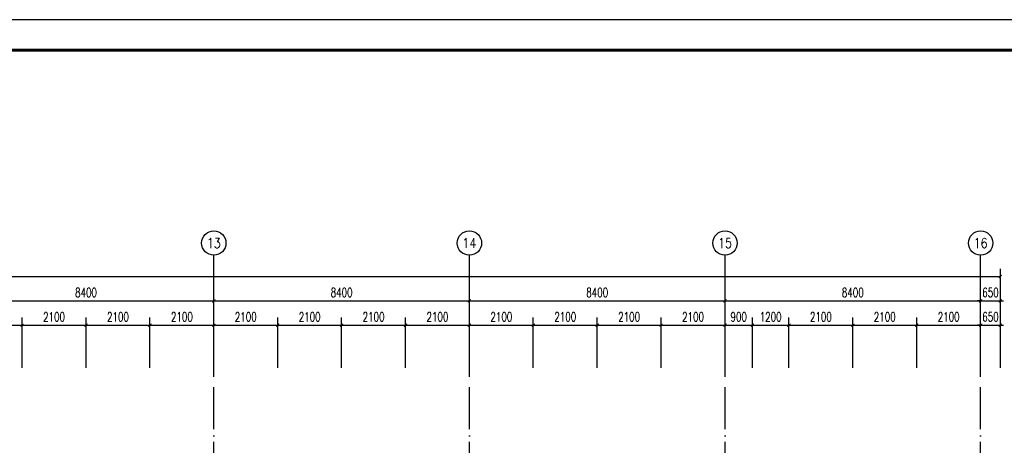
# Model space of a CAD drawing. Extents: x 797781 to 1255204, y 21234 to 1024248.
# Tile 665 of 1056: x 957328 to 989687, y 688568 to 702557. Entities that reach past the tile are written whole.
import ezdxf
from ezdxf.enums import TextEntityAlignment as Align

# ---------------------------------------------------------------- set-up
doc = ezdxf.new("R2010")
doc.units = 0
doc.header["$LTSCALE"] = 1000
doc.header["$MEASUREMENT"] = 0
doc.linetypes.add('230303生产综合楼-平面图_t8$0$DOTE', pattern=[2.42, 2, -0.2, 0.02, -0.2])
for name, color, linetype in [('230303生产综合楼-平面图_t8$0$AXIS', 3, 'Continuous'), ('230303生产综合楼-平面图_t8$0$AXIS_TEXT', 7, 'Continuous'), ('230303生产综合楼-平面图_t8$0$DOTE', 1, '230303生产综合楼-平面图_t8$0$DOTE'), ('230303生产综合楼-平面图_t8$0$PUB_TITLE', 4, 'Continuous'), ('AXIS_TEXT', 7, 'Continuous')]:
    doc.layers.add(name, color=color, linetype=linetype)
doc.styles.add('230303生产综合楼-平面图_t8$0$_TCH_AXIS', font='COMPLEX', dxfattribs={"bigfont": 'GBCBIG'})
doc.styles.add('230303生产综合楼-平面图_T8$0$_TCH_DIM_T3', font='SIMPLEX', dxfattribs={"width": 0.705882, "bigfont": 'GBCBIG'})
doc.styles.add('COMPLEX', font='COMPLEX')
doc.dimstyles.new('230303生产综合楼-平面图_T8$0$_TCH_ARCH&&100', dxfattribs={"dimtxt": 297.5, "dimasz": 100, "dimexe": 250, "dimexo": 300, "dimgap": 126.25, "dimtad": 1, "dimdec": 0, "dimzin": 0, "dimdsep": 46, "dimtxsty": '230303生产综合楼-平面图_T8$0$_TCH_DIM_T3', "dimblk": '230303生产综合楼-平面图_t8$0$_ArchTick', "dimcen": 0.09, "dimclrt": 7, "dimazin": 2, "dimtfac": 1, "dimtdec": 0, "dimtix": 1, "dimtmove": 2, "dimatfit": 3, "dimfxl": 1, "dimtolj": 1, "dimtzin": 0, "dimarcsym": 0})

# ---------------------------------------------------------------- blocks, each defined once
blk = doc.blocks.new('230303生产综合楼-平面图_t8$0$_ArchTick')
at = {"color": 0, "linetype": 'ByBlock', "const_width": 0.3}
blk.add_lwpolyline([(-0.5, -0.5), (0.5, 0.5)], dxfattribs=at)
blk = doc.blocks.new('*D5705')
at = {"layer": '230303生产综合楼-平面图_t8$0$AXIS', "color": 0, "lineweight": -2, "transparency": 16777216}
for p, q in [((955308, 691115), (955308, 692765)), ((955308, 692515), (957408, 692515)), ((957408, 691115), (957408, 692765))]:
    blk.add_line(p, q, dxfattribs=at)
at = {"layer": 'Defpoints', "color": 0, "transparency": 16777216}
for p in [(957408, 692515), (955308, 690815), (957408, 690815)]:
    blk.add_point(p, dxfattribs=at)
at = {"layer": '230303生产综合楼-平面图_t8$0$AXIS', "color": 0, "lineweight": -2, "transparency": 16777216, "xscale": 100, "yscale": 100, "zscale": 100, "rotation": 180}
blk.add_blockref('230303生产综合楼-平面图_t8$0$_ArchTick', (955308, 692515), dxfattribs=at)
at = {"layer": '230303生产综合楼-平面图_t8$0$AXIS', "color": 0, "lineweight": -2, "transparency": 16777216, "xscale": 100, "yscale": 100, "zscale": 100}
blk.add_blockref('230303生产综合楼-平面图_t8$0$_ArchTick', (957408, 692515), dxfattribs=at)
at = {"layer": '230303生产综合楼-平面图_t8$0$AXIS', "color": 7, "transparency": 16777216, "insert": (956358, 692790), "char_height": 297.5, "attachment_point": 5, "style": '230303生产综合楼-平面图_T8$0$_TCH_DIM_T3'}
blk.add_mtext('\\A1;2100', dxfattribs=at)
blk = doc.blocks.new('*D5706')
at = {"layer": '230303生产综合楼-平面图_t8$0$AXIS', "color": 0, "lineweight": -2, "transparency": 16777216}
for p, q in [((957408, 691115), (957408, 692765)), ((957408, 692515), (959508, 692515)), ((959508, 691115), (959508, 692765))]:
    blk.add_line(p, q, dxfattribs=at)
at = {"layer": 'Defpoints', "color": 0, "transparency": 16777216}
for p in [(959508, 692515), (957408, 690815), (959508, 690815)]:
    blk.add_point(p, dxfattribs=at)
at = {"layer": '230303生产综合楼-平面图_t8$0$AXIS', "color": 0, "lineweight": -2, "transparency": 16777216, "xscale": 100, "yscale": 100, "zscale": 100, "rotation": 180}
blk.add_blockref('230303生产综合楼-平面图_t8$0$_ArchTick', (957408, 692515), dxfattribs=at)
at = {"layer": '230303生产综合楼-平面图_t8$0$AXIS', "color": 0, "lineweight": -2, "transparency": 16777216, "xscale": 100, "yscale": 100, "zscale": 100}
blk.add_blockref('230303生产综合楼-平面图_t8$0$_ArchTick', (959508, 692515), dxfattribs=at)
at = {"layer": '230303生产综合楼-平面图_t8$0$AXIS', "color": 7, "transparency": 16777216, "insert": (958458, 692790), "char_height": 297.5, "attachment_point": 5, "style": '230303生产综合楼-平面图_T8$0$_TCH_DIM_T3'}
blk.add_mtext('\\A1;2100', dxfattribs=at)
blk = doc.blocks.new('*D5707')
at = {"layer": '230303生产综合楼-平面图_t8$0$AXIS', "color": 0, "lineweight": -2, "transparency": 16777216}
for p, q in [((959508, 691115), (959508, 692765)), ((959508, 692515), (961608, 692515)), ((961608, 691115), (961608, 692765))]:
    blk.add_line(p, q, dxfattribs=at)
at = {"layer": 'Defpoints', "color": 0, "transparency": 16777216}
for p in [(961608, 692515), (959508, 690815), (961608, 690815)]:
    blk.add_point(p, dxfattribs=at)
at = {"layer": '230303生产综合楼-平面图_t8$0$AXIS', "color": 0, "lineweight": -2, "transparency": 16777216, "xscale": 100, "yscale": 100, "zscale": 100, "rotation": 180}
blk.add_blockref('230303生产综合楼-平面图_t8$0$_ArchTick', (959508, 692515), dxfattribs=at)
at = {"layer": '230303生产综合楼-平面图_t8$0$AXIS', "color": 0, "lineweight": -2, "transparency": 16777216, "xscale": 100, "yscale": 100, "zscale": 100}
blk.add_blockref('230303生产综合楼-平面图_t8$0$_ArchTick', (961608, 692515), dxfattribs=at)
at = {"layer": '230303生产综合楼-平面图_t8$0$AXIS', "color": 7, "transparency": 16777216, "insert": (960558, 692790), "char_height": 297.5, "attachment_point": 5, "style": '230303生产综合楼-平面图_T8$0$_TCH_DIM_T3'}
blk.add_mtext('\\A1;2100', dxfattribs=at)
blk = doc.blocks.new('*D5708')
at = {"layer": '230303生产综合楼-平面图_t8$0$AXIS', "color": 0, "lineweight": -2, "transparency": 16777216}
for p, q in [((961608, 691115), (961608, 692765)), ((961608, 692515), (963708, 692515)), ((963708, 691115), (963708, 692765))]:
    blk.add_line(p, q, dxfattribs=at)
at = {"layer": 'Defpoints', "color": 0, "transparency": 16777216}
for p in [(963708, 692515), (961608, 690815), (963708, 690815)]:
    blk.add_point(p, dxfattribs=at)
at = {"layer": '230303生产综合楼-平面图_t8$0$AXIS', "color": 0, "lineweight": -2, "transparency": 16777216, "xscale": 100, "yscale": 100, "zscale": 100, "rotation": 180}
blk.add_blockref('230303生产综合楼-平面图_t8$0$_ArchTick', (961608, 692515), dxfattribs=at)
at = {"layer": '230303生产综合楼-平面图_t8$0$AXIS', "color": 0, "lineweight": -2, "transparency": 16777216, "xscale": 100, "yscale": 100, "zscale": 100}
blk.add_blockref('230303生产综合楼-平面图_t8$0$_ArchTick', (963708, 692515), dxfattribs=at)
at = {"layer": '230303生产综合楼-平面图_t8$0$AXIS', "color": 7, "transparency": 16777216, "insert": (962658, 692790), "char_height": 297.5, "attachment_point": 5, "style": '230303生产综合楼-平面图_T8$0$_TCH_DIM_T3'}
blk.add_mtext('\\A1;2100', dxfattribs=at)
blk = doc.blocks.new('*D5709')
at = {"layer": '230303生产综合楼-平面图_t8$0$AXIS', "color": 0, "lineweight": -2, "transparency": 16777216}
for p, q in [((963708, 691115), (963708, 692765)), ((963708, 692515), (965808, 692515)), ((965808, 691115), (965808, 692765))]:
    blk.add_line(p, q, dxfattribs=at)
at = {"layer": 'Defpoints', "color": 0, "transparency": 16777216}
for p in [(965808, 692515), (963708, 690815), (965808, 690815)]:
    blk.add_point(p, dxfattribs=at)
at = {"layer": '230303生产综合楼-平面图_t8$0$AXIS', "color": 0, "lineweight": -2, "transparency": 16777216, "xscale": 100, "yscale": 100, "zscale": 100, "rotation": 180}
blk.add_blockref('230303生产综合楼-平面图_t8$0$_ArchTick', (963708, 692515), dxfattribs=at)
at = {"layer": '230303生产综合楼-平面图_t8$0$AXIS', "color": 0, "lineweight": -2, "transparency": 16777216, "xscale": 100, "yscale": 100, "zscale": 100}
blk.add_blockref('230303生产综合楼-平面图_t8$0$_ArchTick', (965808, 692515), dxfattribs=at)
at = {"layer": '230303生产综合楼-平面图_t8$0$AXIS', "color": 7, "transparency": 16777216, "insert": (964758, 692790), "char_height": 297.5, "attachment_point": 5, "style": '230303生产综合楼-平面图_T8$0$_TCH_DIM_T3'}
blk.add_mtext('\\A1;2100', dxfattribs=at)
blk = doc.blocks.new('*D5710')
at = {"layer": '230303生产综合楼-平面图_t8$0$AXIS', "color": 0, "lineweight": -2, "transparency": 16777216}
for p, q in [((965808, 691115), (965808, 692765)), ((965808, 692515), (967908, 692515)), ((967908, 691115), (967908, 692765))]:
    blk.add_line(p, q, dxfattribs=at)
at = {"layer": 'Defpoints', "color": 0, "transparency": 16777216}
for p in [(967908, 692515), (965808, 690815), (967908, 690815)]:
    blk.add_point(p, dxfattribs=at)
at = {"layer": '230303生产综合楼-平面图_t8$0$AXIS', "color": 0, "lineweight": -2, "transparency": 16777216, "xscale": 100, "yscale": 100, "zscale": 100, "rotation": 180}
blk.add_blockref('230303生产综合楼-平面图_t8$0$_ArchTick', (965808, 692515), dxfattribs=at)
at = {"layer": '230303生产综合楼-平面图_t8$0$AXIS', "color": 0, "lineweight": -2, "transparency": 16777216, "xscale": 100, "yscale": 100, "zscale": 100}
blk.add_blockref('230303生产综合楼-平面图_t8$0$_ArchTick', (967908, 692515), dxfattribs=at)
at = {"layer": '230303生产综合楼-平面图_t8$0$AXIS', "color": 7, "transparency": 16777216, "insert": (966858, 692790), "char_height": 297.5, "attachment_point": 5, "style": '230303生产综合楼-平面图_T8$0$_TCH_DIM_T3'}
blk.add_mtext('\\A1;2100', dxfattribs=at)
blk = doc.blocks.new('*D5711')
at = {"layer": '230303生产综合楼-平面图_t8$0$AXIS', "color": 0, "lineweight": -2, "transparency": 16777216}
for p, q in [((967908, 691115), (967908, 692765)), ((967908, 692515), (970008, 692515)), ((970008, 691115), (970008, 692765))]:
    blk.add_line(p, q, dxfattribs=at)
at = {"layer": 'Defpoints', "color": 0, "transparency": 16777216}
for p in [(970008, 692515), (967908, 690815), (970008, 690815)]:
    blk.add_point(p, dxfattribs=at)
at = {"layer": '230303生产综合楼-平面图_t8$0$AXIS', "color": 0, "lineweight": -2, "transparency": 16777216, "xscale": 100, "yscale": 100, "zscale": 100, "rotation": 180}
blk.add_blockref('230303生产综合楼-平面图_t8$0$_ArchTick', (967908, 692515), dxfattribs=at)
at = {"layer": '230303生产综合楼-平面图_t8$0$AXIS', "color": 0, "lineweight": -2, "transparency": 16777216, "xscale": 100, "yscale": 100, "zscale": 100}
blk.add_blockref('230303生产综合楼-平面图_t8$0$_ArchTick', (970008, 692515), dxfattribs=at)
at = {"layer": '230303生产综合楼-平面图_t8$0$AXIS', "color": 7, "transparency": 16777216, "insert": (968958, 692790), "char_height": 297.5, "attachment_point": 5, "style": '230303生产综合楼-平面图_T8$0$_TCH_DIM_T3'}
blk.add_mtext('\\A1;2100', dxfattribs=at)
blk = doc.blocks.new('*D5712')
at = {"layer": '230303生产综合楼-平面图_t8$0$AXIS', "color": 0, "lineweight": -2, "transparency": 16777216}
for p, q in [((970008, 691115), (970008, 692765)), ((970008, 692515), (972108, 692515)), ((972108, 691115), (972108, 692765))]:
    blk.add_line(p, q, dxfattribs=at)
at = {"layer": 'Defpoints', "color": 0, "transparency": 16777216}
for p in [(972108, 692515), (970008, 690815), (972108, 690815)]:
    blk.add_point(p, dxfattribs=at)
at = {"layer": '230303生产综合楼-平面图_t8$0$AXIS', "color": 0, "lineweight": -2, "transparency": 16777216, "xscale": 100, "yscale": 100, "zscale": 100, "rotation": 180}
blk.add_blockref('230303生产综合楼-平面图_t8$0$_ArchTick', (970008, 692515), dxfattribs=at)
at = {"layer": '230303生产综合楼-平面图_t8$0$AXIS', "color": 0, "lineweight": -2, "transparency": 16777216, "xscale": 100, "yscale": 100, "zscale": 100}
blk.add_blockref('230303生产综合楼-平面图_t8$0$_ArchTick', (972108, 692515), dxfattribs=at)
at = {"layer": '230303生产综合楼-平面图_t8$0$AXIS', "color": 7, "transparency": 16777216, "insert": (971058, 692790), "char_height": 297.5, "attachment_point": 5, "style": '230303生产综合楼-平面图_T8$0$_TCH_DIM_T3'}
blk.add_mtext('\\A1;2100', dxfattribs=at)
blk = doc.blocks.new('*D5713')
at = {"layer": '230303生产综合楼-平面图_t8$0$AXIS', "color": 0, "lineweight": -2, "transparency": 16777216}
for p, q in [((972108, 691115), (972108, 692765)), ((972108, 692515), (974208, 692515)), ((974208, 691115), (974208, 692765))]:
    blk.add_line(p, q, dxfattribs=at)
at = {"layer": 'Defpoints', "color": 0, "transparency": 16777216}
for p in [(974208, 692515), (972108, 690815), (974208, 690815)]:
    blk.add_point(p, dxfattribs=at)
at = {"layer": '230303生产综合楼-平面图_t8$0$AXIS', "color": 0, "lineweight": -2, "transparency": 16777216, "xscale": 100, "yscale": 100, "zscale": 100, "rotation": 180}
blk.add_blockref('230303生产综合楼-平面图_t8$0$_ArchTick', (972108, 692515), dxfattribs=at)
at = {"layer": '230303生产综合楼-平面图_t8$0$AXIS', "color": 0, "lineweight": -2, "transparency": 16777216, "xscale": 100, "yscale": 100, "zscale": 100}
blk.add_blockref('230303生产综合楼-平面图_t8$0$_ArchTick', (974208, 692515), dxfattribs=at)
at = {"layer": '230303生产综合楼-平面图_t8$0$AXIS', "color": 7, "transparency": 16777216, "insert": (973158, 692790), "char_height": 297.5, "attachment_point": 5, "style": '230303生产综合楼-平面图_T8$0$_TCH_DIM_T3'}
blk.add_mtext('\\A1;2100', dxfattribs=at)
blk = doc.blocks.new('*D5714')
at = {"layer": '230303生产综合楼-平面图_t8$0$AXIS', "color": 0, "lineweight": -2, "transparency": 16777216}
for p, q in [((974208, 691115), (974208, 692765)), ((974208, 692515), (976308, 692515)), ((976308, 691115), (976308, 692765))]:
    blk.add_line(p, q, dxfattribs=at)
at = {"layer": 'Defpoints', "color": 0, "transparency": 16777216}
for p in [(976308, 692515), (974208, 690815), (976308, 690815)]:
    blk.add_point(p, dxfattribs=at)
at = {"layer": '230303生产综合楼-平面图_t8$0$AXIS', "color": 0, "lineweight": -2, "transparency": 16777216, "xscale": 100, "yscale": 100, "zscale": 100, "rotation": 180}
blk.add_blockref('230303生产综合楼-平面图_t8$0$_ArchTick', (974208, 692515), dxfattribs=at)
at = {"layer": '230303生产综合楼-平面图_t8$0$AXIS', "color": 0, "lineweight": -2, "transparency": 16777216, "xscale": 100, "yscale": 100, "zscale": 100}
blk.add_blockref('230303生产综合楼-平面图_t8$0$_ArchTick', (976308, 692515), dxfattribs=at)
at = {"layer": '230303生产综合楼-平面图_t8$0$AXIS', "color": 7, "transparency": 16777216, "insert": (975258, 692790), "char_height": 297.5, "attachment_point": 5, "style": '230303生产综合楼-平面图_T8$0$_TCH_DIM_T3'}
blk.add_mtext('\\A1;2100', dxfattribs=at)
blk = doc.blocks.new('*D5715')
at = {"layer": '230303生产综合楼-平面图_t8$0$AXIS', "color": 0, "lineweight": -2, "transparency": 16777216}
for p, q in [((976308, 691115), (976308, 692765)), ((976308, 692515), (978408, 692515)), ((978408, 691115), (978408, 692765))]:
    blk.add_line(p, q, dxfattribs=at)
at = {"layer": 'Defpoints', "color": 0, "transparency": 16777216}
for p in [(978408, 692515), (976308, 690815), (978408, 690815)]:
    blk.add_point(p, dxfattribs=at)
at = {"layer": '230303生产综合楼-平面图_t8$0$AXIS', "color": 0, "lineweight": -2, "transparency": 16777216, "xscale": 100, "yscale": 100, "zscale": 100, "rotation": 180}
blk.add_blockref('230303生产综合楼-平面图_t8$0$_ArchTick', (976308, 692515), dxfattribs=at)
at = {"layer": '230303生产综合楼-平面图_t8$0$AXIS', "color": 0, "lineweight": -2, "transparency": 16777216, "xscale": 100, "yscale": 100, "zscale": 100}
blk.add_blockref('230303生产综合楼-平面图_t8$0$_ArchTick', (978408, 692515), dxfattribs=at)
at = {"layer": '230303生产综合楼-平面图_t8$0$AXIS', "color": 7, "transparency": 16777216, "insert": (977358, 692790), "char_height": 297.5, "attachment_point": 5, "style": '230303生产综合楼-平面图_T8$0$_TCH_DIM_T3'}
blk.add_mtext('\\A1;2100', dxfattribs=at)
blk = doc.blocks.new('*D5716')
at = {"layer": '230303生产综合楼-平面图_t8$0$AXIS', "color": 0, "lineweight": -2, "transparency": 16777216}
for p, q in [((978408, 691115), (978408, 692765)), ((978408, 692515), (980508, 692515)), ((980508, 691115), (980508, 692765))]:
    blk.add_line(p, q, dxfattribs=at)
at = {"layer": 'Defpoints', "color": 0, "transparency": 16777216}
for p in [(980508, 692515), (978408, 690815), (980508, 690815)]:
    blk.add_point(p, dxfattribs=at)
at = {"layer": '230303生产综合楼-平面图_t8$0$AXIS', "color": 0, "lineweight": -2, "transparency": 16777216, "xscale": 100, "yscale": 100, "zscale": 100, "rotation": 180}
blk.add_blockref('230303生产综合楼-平面图_t8$0$_ArchTick', (978408, 692515), dxfattribs=at)
at = {"layer": '230303生产综合楼-平面图_t8$0$AXIS', "color": 0, "lineweight": -2, "transparency": 16777216, "xscale": 100, "yscale": 100, "zscale": 100}
blk.add_blockref('230303生产综合楼-平面图_t8$0$_ArchTick', (980508, 692515), dxfattribs=at)
at = {"layer": '230303生产综合楼-平面图_t8$0$AXIS', "color": 7, "transparency": 16777216, "insert": (979458, 692790), "char_height": 297.5, "attachment_point": 5, "style": '230303生产综合楼-平面图_T8$0$_TCH_DIM_T3'}
blk.add_mtext('\\A1;2100', dxfattribs=at)
blk = doc.blocks.new('*D5717')
at = {"layer": '230303生产综合楼-平面图_t8$0$AXIS', "color": 0, "lineweight": -2, "transparency": 16777216}
for p, q in [((980508, 691115), (980508, 692765)), ((980508, 692515), (981408, 692515)), ((981408, 691115), (981408, 692765))]:
    blk.add_line(p, q, dxfattribs=at)
at = {"layer": 'Defpoints', "color": 0, "transparency": 16777216}
for p in [(981408, 692515), (980508, 690815), (981408, 690815)]:
    blk.add_point(p, dxfattribs=at)
at = {"layer": '230303生产综合楼-平面图_t8$0$AXIS', "color": 0, "lineweight": -2, "transparency": 16777216, "xscale": 100, "yscale": 100, "zscale": 100, "rotation": 180}
blk.add_blockref('230303生产综合楼-平面图_t8$0$_ArchTick', (980508, 692515), dxfattribs=at)
at = {"layer": '230303生产综合楼-平面图_t8$0$AXIS', "color": 0, "lineweight": -2, "transparency": 16777216, "xscale": 100, "yscale": 100, "zscale": 100}
blk.add_blockref('230303生产综合楼-平面图_t8$0$_ArchTick', (981408, 692515), dxfattribs=at)
at = {"layer": '230303生产综合楼-平面图_t8$0$AXIS', "color": 7, "transparency": 16777216, "insert": (980958, 692790), "char_height": 297.5, "attachment_point": 5, "style": '230303生产综合楼-平面图_T8$0$_TCH_DIM_T3'}
blk.add_mtext('\\A1;900', dxfattribs=at)
blk = doc.blocks.new('*D5718')
at = {"layer": '230303生产综合楼-平面图_t8$0$AXIS', "color": 0, "lineweight": -2, "transparency": 16777216}
for p, q in [((981408, 691115), (981408, 692765)), ((981408, 692515), (982608, 692515)), ((982608, 691115), (982608, 692765))]:
    blk.add_line(p, q, dxfattribs=at)
at = {"layer": 'Defpoints', "color": 0, "transparency": 16777216}
for p in [(982608, 692515), (981408, 690815), (982608, 690815)]:
    blk.add_point(p, dxfattribs=at)
at = {"layer": '230303生产综合楼-平面图_t8$0$AXIS', "color": 0, "lineweight": -2, "transparency": 16777216, "xscale": 100, "yscale": 100, "zscale": 100, "rotation": 180}
blk.add_blockref('230303生产综合楼-平面图_t8$0$_ArchTick', (981408, 692515), dxfattribs=at)
at = {"layer": '230303生产综合楼-平面图_t8$0$AXIS', "color": 0, "lineweight": -2, "transparency": 16777216, "xscale": 100, "yscale": 100, "zscale": 100}
blk.add_blockref('230303生产综合楼-平面图_t8$0$_ArchTick', (982608, 692515), dxfattribs=at)
at = {"layer": '230303生产综合楼-平面图_t8$0$AXIS', "color": 7, "transparency": 16777216, "insert": (982008, 692790), "char_height": 297.5, "attachment_point": 5, "style": '230303生产综合楼-平面图_T8$0$_TCH_DIM_T3'}
blk.add_mtext('\\A1;1200', dxfattribs=at)
blk = doc.blocks.new('*D5719')
at = {"layer": '230303生产综合楼-平面图_t8$0$AXIS', "color": 0, "lineweight": -2, "transparency": 16777216}
for p, q in [((982608, 691115), (982608, 692765)), ((982608, 692515), (984708, 692515)), ((984708, 691115), (984708, 692765))]:
    blk.add_line(p, q, dxfattribs=at)
at = {"layer": 'Defpoints', "color": 0, "transparency": 16777216}
for p in [(984708, 692515), (982608, 690815), (984708, 690815)]:
    blk.add_point(p, dxfattribs=at)
at = {"layer": '230303生产综合楼-平面图_t8$0$AXIS', "color": 0, "lineweight": -2, "transparency": 16777216, "xscale": 100, "yscale": 100, "zscale": 100, "rotation": 180}
blk.add_blockref('230303生产综合楼-平面图_t8$0$_ArchTick', (982608, 692515), dxfattribs=at)
at = {"layer": '230303生产综合楼-平面图_t8$0$AXIS', "color": 0, "lineweight": -2, "transparency": 16777216, "xscale": 100, "yscale": 100, "zscale": 100}
blk.add_blockref('230303生产综合楼-平面图_t8$0$_ArchTick', (984708, 692515), dxfattribs=at)
at = {"layer": '230303生产综合楼-平面图_t8$0$AXIS', "color": 7, "transparency": 16777216, "insert": (983658, 692790), "char_height": 297.5, "attachment_point": 5, "style": '230303生产综合楼-平面图_T8$0$_TCH_DIM_T3'}
blk.add_mtext('\\A1;2100', dxfattribs=at)
blk = doc.blocks.new('*D5720')
at = {"layer": '230303生产综合楼-平面图_t8$0$AXIS', "color": 0, "lineweight": -2, "transparency": 16777216}
for p, q in [((984708, 691115), (984708, 692765)), ((984708, 692515), (986808, 692515)), ((986808, 691115), (986808, 692765))]:
    blk.add_line(p, q, dxfattribs=at)
at = {"layer": 'Defpoints', "color": 0, "transparency": 16777216}
for p in [(986808, 692515), (984708, 690815), (986808, 690815)]:
    blk.add_point(p, dxfattribs=at)
at = {"layer": '230303生产综合楼-平面图_t8$0$AXIS', "color": 0, "lineweight": -2, "transparency": 16777216, "xscale": 100, "yscale": 100, "zscale": 100, "rotation": 180}
blk.add_blockref('230303生产综合楼-平面图_t8$0$_ArchTick', (984708, 692515), dxfattribs=at)
at = {"layer": '230303生产综合楼-平面图_t8$0$AXIS', "color": 0, "lineweight": -2, "transparency": 16777216, "xscale": 100, "yscale": 100, "zscale": 100}
blk.add_blockref('230303生产综合楼-平面图_t8$0$_ArchTick', (986808, 692515), dxfattribs=at)
at = {"layer": '230303生产综合楼-平面图_t8$0$AXIS', "color": 7, "transparency": 16777216, "insert": (985758, 692790), "char_height": 297.5, "attachment_point": 5, "style": '230303生产综合楼-平面图_T8$0$_TCH_DIM_T3'}
blk.add_mtext('\\A1;2100', dxfattribs=at)
blk = doc.blocks.new('*D5721')
at = {"layer": '230303生产综合楼-平面图_t8$0$AXIS', "color": 0, "lineweight": -2, "transparency": 16777216}
for p, q in [((986808, 691115), (986808, 692765)), ((986808, 692515), (988908, 692515)), ((988908, 691115), (988908, 692765))]:
    blk.add_line(p, q, dxfattribs=at)
at = {"layer": 'Defpoints', "color": 0, "transparency": 16777216}
for p in [(988908, 692515), (986808, 690815), (988908, 690815)]:
    blk.add_point(p, dxfattribs=at)
at = {"layer": '230303生产综合楼-平面图_t8$0$AXIS', "color": 0, "lineweight": -2, "transparency": 16777216, "xscale": 100, "yscale": 100, "zscale": 100, "rotation": 180}
blk.add_blockref('230303生产综合楼-平面图_t8$0$_ArchTick', (986808, 692515), dxfattribs=at)
at = {"layer": '230303生产综合楼-平面图_t8$0$AXIS', "color": 0, "lineweight": -2, "transparency": 16777216, "xscale": 100, "yscale": 100, "zscale": 100}
blk.add_blockref('230303生产综合楼-平面图_t8$0$_ArchTick', (988908, 692515), dxfattribs=at)
at = {"layer": '230303生产综合楼-平面图_t8$0$AXIS', "color": 7, "transparency": 16777216, "insert": (987858, 692790), "char_height": 297.5, "attachment_point": 5, "style": '230303生产综合楼-平面图_T8$0$_TCH_DIM_T3'}
blk.add_mtext('\\A1;2100', dxfattribs=at)
blk = doc.blocks.new('*D5722')
at = {"layer": '230303生产综合楼-平面图_t8$0$AXIS', "color": 0, "lineweight": -2, "transparency": 16777216}
for p, q in [((988908, 692515), (988808, 692515)), ((988908, 691115), (988908, 692765)), ((988908, 692515), (989558, 692515)), ((989558, 691115), (989558, 692765)), ((989558, 692515), (989658, 692515))]:
    blk.add_line(p, q, dxfattribs=at)
at = {"layer": 'Defpoints', "color": 0, "transparency": 16777216}
for p in [(989558, 692515), (988908, 690815), (989558, 690815)]:
    blk.add_point(p, dxfattribs=at)
at = {"layer": '230303生产综合楼-平面图_t8$0$AXIS', "color": 0, "lineweight": -2, "transparency": 16777216, "xscale": 100, "yscale": 100, "zscale": 100}
blk.add_blockref('230303生产综合楼-平面图_t8$0$_ArchTick', (988908, 692515), dxfattribs=at)
at = {"layer": '230303生产综合楼-平面图_t8$0$AXIS', "color": 0, "lineweight": -2, "transparency": 16777216, "xscale": 100, "yscale": 100, "zscale": 100, "rotation": 180}
blk.add_blockref('230303生产综合楼-平面图_t8$0$_ArchTick', (989558, 692515), dxfattribs=at)
at = {"layer": '230303生产综合楼-平面图_t8$0$AXIS', "color": 7, "transparency": 16777216, "insert": (989233, 692790), "char_height": 297.5, "attachment_point": 5, "style": '230303生产综合楼-平面图_T8$0$_TCH_DIM_T3'}
blk.add_mtext('\\A1;650', dxfattribs=at)
blk = doc.blocks.new('*D6094')
at = {"layer": '230303生产综合楼-平面图_t8$0$AXIS', "color": 0, "lineweight": -2, "transparency": 16777216}
for p, q in [((955308, 691115), (955308, 693565)), ((963708, 691115), (963708, 693565)), ((955308, 693315), (963708, 693315))]:
    blk.add_line(p, q, dxfattribs=at)
at = {"layer": 'Defpoints', "color": 0, "transparency": 16777216}
for p in [(963708, 693315), (955308, 690815), (963708, 690815)]:
    blk.add_point(p, dxfattribs=at)
at = {"layer": '230303生产综合楼-平面图_t8$0$AXIS', "color": 0, "lineweight": -2, "transparency": 16777216, "xscale": 100, "yscale": 100, "zscale": 100, "rotation": 180}
blk.add_blockref('230303生产综合楼-平面图_t8$0$_ArchTick', (955308, 693315), dxfattribs=at)
at = {"layer": '230303生产综合楼-平面图_t8$0$AXIS', "color": 0, "lineweight": -2, "transparency": 16777216, "xscale": 100, "yscale": 100, "zscale": 100}
blk.add_blockref('230303生产综合楼-平面图_t8$0$_ArchTick', (963708, 693315), dxfattribs=at)
at = {"layer": '230303生产综合楼-平面图_t8$0$AXIS', "color": 7, "transparency": 16777216, "insert": (959508, 693590), "char_height": 297.5, "attachment_point": 5, "style": '230303生产综合楼-平面图_T8$0$_TCH_DIM_T3'}
blk.add_mtext('\\A1;8400', dxfattribs=at)
blk = doc.blocks.new('*D6095')
at = {"layer": '230303生产综合楼-平面图_t8$0$AXIS', "color": 0, "lineweight": -2, "transparency": 16777216}
for p, q in [((963708, 691115), (963708, 693565)), ((972108, 691115), (972108, 693565)), ((963708, 693315), (972108, 693315))]:
    blk.add_line(p, q, dxfattribs=at)
at = {"layer": 'Defpoints', "color": 0, "transparency": 16777216}
for p in [(972108, 693315), (963708, 690815), (972108, 690815)]:
    blk.add_point(p, dxfattribs=at)
at = {"layer": '230303生产综合楼-平面图_t8$0$AXIS', "color": 0, "lineweight": -2, "transparency": 16777216, "xscale": 100, "yscale": 100, "zscale": 100, "rotation": 180}
blk.add_blockref('230303生产综合楼-平面图_t8$0$_ArchTick', (963708, 693315), dxfattribs=at)
at = {"layer": '230303生产综合楼-平面图_t8$0$AXIS', "color": 0, "lineweight": -2, "transparency": 16777216, "xscale": 100, "yscale": 100, "zscale": 100}
blk.add_blockref('230303生产综合楼-平面图_t8$0$_ArchTick', (972108, 693315), dxfattribs=at)
at = {"layer": '230303生产综合楼-平面图_t8$0$AXIS', "color": 7, "transparency": 16777216, "insert": (967908, 693590), "char_height": 297.5, "attachment_point": 5, "style": '230303生产综合楼-平面图_T8$0$_TCH_DIM_T3'}
blk.add_mtext('\\A1;8400', dxfattribs=at)
blk = doc.blocks.new('*D6096')
at = {"layer": '230303生产综合楼-平面图_t8$0$AXIS', "color": 0, "lineweight": -2, "transparency": 16777216}
for p, q in [((972108, 691115), (972108, 693565)), ((980508, 691115), (980508, 693565)), ((972108, 693315), (980508, 693315))]:
    blk.add_line(p, q, dxfattribs=at)
at = {"layer": 'Defpoints', "color": 0, "transparency": 16777216}
for p in [(980508, 693315), (972108, 690815), (980508, 690815)]:
    blk.add_point(p, dxfattribs=at)
at = {"layer": '230303生产综合楼-平面图_t8$0$AXIS', "color": 0, "lineweight": -2, "transparency": 16777216, "xscale": 100, "yscale": 100, "zscale": 100, "rotation": 180}
blk.add_blockref('230303生产综合楼-平面图_t8$0$_ArchTick', (972108, 693315), dxfattribs=at)
at = {"layer": '230303生产综合楼-平面图_t8$0$AXIS', "color": 0, "lineweight": -2, "transparency": 16777216, "xscale": 100, "yscale": 100, "zscale": 100}
blk.add_blockref('230303生产综合楼-平面图_t8$0$_ArchTick', (980508, 693315), dxfattribs=at)
at = {"layer": '230303生产综合楼-平面图_t8$0$AXIS', "color": 7, "transparency": 16777216, "insert": (976308, 693590), "char_height": 297.5, "attachment_point": 5, "style": '230303生产综合楼-平面图_T8$0$_TCH_DIM_T3'}
blk.add_mtext('\\A1;8400', dxfattribs=at)
blk = doc.blocks.new('*D6097')
at = {"layer": '230303生产综合楼-平面图_t8$0$AXIS', "color": 0, "lineweight": -2, "transparency": 16777216}
for p, q in [((980508, 691115), (980508, 693565)), ((988908, 691115), (988908, 693565)), ((980508, 693315), (988908, 693315))]:
    blk.add_line(p, q, dxfattribs=at)
at = {"layer": 'Defpoints', "color": 0, "transparency": 16777216}
for p in [(988908, 693315), (980508, 690815), (988908, 690815)]:
    blk.add_point(p, dxfattribs=at)
at = {"layer": '230303生产综合楼-平面图_t8$0$AXIS', "color": 0, "lineweight": -2, "transparency": 16777216, "xscale": 100, "yscale": 100, "zscale": 100, "rotation": 180}
blk.add_blockref('230303生产综合楼-平面图_t8$0$_ArchTick', (980508, 693315), dxfattribs=at)
at = {"layer": '230303生产综合楼-平面图_t8$0$AXIS', "color": 0, "lineweight": -2, "transparency": 16777216, "xscale": 100, "yscale": 100, "zscale": 100}
blk.add_blockref('230303生产综合楼-平面图_t8$0$_ArchTick', (988908, 693315), dxfattribs=at)
at = {"layer": '230303生产综合楼-平面图_t8$0$AXIS', "color": 7, "transparency": 16777216, "insert": (984708, 693590), "char_height": 297.5, "attachment_point": 5, "style": '230303生产综合楼-平面图_T8$0$_TCH_DIM_T3'}
blk.add_mtext('\\A1;8400', dxfattribs=at)
blk = doc.blocks.new('*D6098')
at = {"layer": '230303生产综合楼-平面图_t8$0$AXIS', "color": 0, "lineweight": -2, "transparency": 16777216}
for p, q in [((988908, 691115), (988908, 693565)), ((989558, 691115), (989558, 693565)), ((988908, 693315), (988808, 693315)), ((988908, 693315), (989558, 693315)), ((989558, 693315), (989658, 693315))]:
    blk.add_line(p, q, dxfattribs=at)
at = {"layer": 'Defpoints', "color": 0, "transparency": 16777216}
for p in [(989558, 693315), (988908, 690815), (989558, 690815)]:
    blk.add_point(p, dxfattribs=at)
at = {"layer": '230303生产综合楼-平面图_t8$0$AXIS', "color": 0, "lineweight": -2, "transparency": 16777216, "xscale": 100, "yscale": 100, "zscale": 100}
blk.add_blockref('230303生产综合楼-平面图_t8$0$_ArchTick', (988908, 693315), dxfattribs=at)
at = {"layer": '230303生产综合楼-平面图_t8$0$AXIS', "color": 0, "lineweight": -2, "transparency": 16777216, "xscale": 100, "yscale": 100, "zscale": 100, "rotation": 180}
blk.add_blockref('230303生产综合楼-平面图_t8$0$_ArchTick', (989558, 693315), dxfattribs=at)
at = {"layer": '230303生产综合楼-平面图_t8$0$AXIS', "color": 7, "transparency": 16777216, "insert": (989233, 693590), "char_height": 297.5, "attachment_point": 5, "style": '230303生产综合楼-平面图_T8$0$_TCH_DIM_T3'}
blk.add_mtext('\\A1;650', dxfattribs=at)
blk = doc.blocks.new('*D6099')
at = {"layer": '230303生产综合楼-平面图_t8$0$AXIS', "color": 0, "lineweight": -2, "transparency": 16777216}
for p, q in [((895858, 691415), (895858, 694365)), ((895858, 694115), (989558, 694115)), ((989558, 691415), (989558, 694365))]:
    blk.add_line(p, q, dxfattribs=at)
at = {"layer": 'Defpoints', "color": 0, "transparency": 16777216}
for p in [(989558, 694115), (895858, 691115), (989558, 691115)]:
    blk.add_point(p, dxfattribs=at)
at = {"layer": '230303生产综合楼-平面图_t8$0$AXIS', "color": 0, "lineweight": -2, "transparency": 16777216, "xscale": 100, "yscale": 100, "zscale": 100, "rotation": 180}
blk.add_blockref('230303生产综合楼-平面图_t8$0$_ArchTick', (895858, 694115), dxfattribs=at)
at = {"layer": '230303生产综合楼-平面图_t8$0$AXIS', "color": 0, "lineweight": -2, "transparency": 16777216, "xscale": 100, "yscale": 100, "zscale": 100}
blk.add_blockref('230303生产综合楼-平面图_t8$0$_ArchTick', (989558, 694115), dxfattribs=at)
at = {"layer": '230303生产综合楼-平面图_t8$0$AXIS', "color": 7, "transparency": 16777216, "insert": (942708, 694390), "char_height": 297.5, "attachment_point": 5, "style": '230303生产综合楼-平面图_T8$0$_TCH_DIM_T3'}
blk.add_mtext('\\A1;93700', dxfattribs=at)
blk = doc.blocks.new('_AXISO')
blk.add_circle((0, 0), 0.5)
at = {"layer": 'AXIS_TEXT', "style": 'COMPLEX', "width": 1.041667}
blk.add_attdef('A', text='', height=0.56, dxfattribs=at).set_placement((-0.25, -0.28), (0.25, -0.28), align=Align.FIT)

msp = doc.modelspace()

# ---------------------------------------------------------------- linework, layer by layer
at = {"layer": '230303生产综合楼-平面图_t8$0$AXIS'}
for p, q in [((963708, 690814.8), (963708, 694814.7)), ((972108, 690814.8), (972108, 694814.7)), ((980508, 690814.8), (980508, 694814.7)), ((988908, 690814.8), (988908, 694814.7))]:
    msp.add_line(p, q, dxfattribs=at)
at = {"layer": '230303生产综合楼-平面图_t8$0$DOTE'}
for p, q in [((963708, 662481.1), (963708, 690481.1)), ((972108, 662481.1), (972108, 690481.1)), ((980508, 662481.1), (980508, 690481.1)), ((988908, 662481.1), (988908, 690481.1))]:
    msp.add_line(p, q, dxfattribs=at)
at = {"layer": '230303生产综合楼-平面图_t8$0$PUB_TITLE'}
msp.add_lwpolyline([(881593.5, 643157.1), (1007693.5, 643157.1), (1007693.5, 702557.1), (881593.5, 702557.1)], close=True, dxfattribs=at)
at = {"layer": '230303生产综合楼-平面图_t8$0$PUB_TITLE', "const_width": 100}
msp.add_lwpolyline([(884093.5, 644157.1), (1006693.5, 644157.1), (1006693.5, 701557.1), (884093.5, 701557.1)], close=True, dxfattribs=at)

# ---------------------------------------------------------------- block references
at = {"layer": '230303生产综合楼-平面图_t8$0$AXIS'}
ref = msp.add_blockref('_AXISO', (963708, 695214.7), dxfattribs=dict(at, xscale=800, yscale=800, zscale=800))
ref.add_attrib('A', '13', dxfattribs={"layer": '230303生产综合楼-平面图_t8$0$AXIS_TEXT', "ltscale": 2, "height": 328.45, "style": '230303生产综合楼-平面图_t8$0$_TCH_AXIS'}).set_placement((963481.2, 695050.5), (963934.8, 695050.5), align=Align.FIT)
ref = msp.add_blockref('_AXISO', (972108, 695214.7), dxfattribs=dict(at, xscale=800, yscale=800, zscale=800))
ref.add_attrib('A', '14', dxfattribs={"layer": '230303生产综合楼-平面图_t8$0$AXIS_TEXT', "ltscale": 2, "height": 314.07, "style": '230303生产综合楼-平面图_t8$0$_TCH_AXIS'}).set_placement((971876.2, 695057.7), (972339.8, 695057.7), align=Align.FIT)
ref = msp.add_blockref('_AXISO', (980508, 695214.7), dxfattribs=dict(at, xscale=800, yscale=800, zscale=800))
ref.add_attrib('A', '15', dxfattribs={"layer": '230303生产综合楼-平面图_t8$0$AXIS_TEXT', "ltscale": 2, "height": 328.45, "style": '230303生产综合楼-平面图_t8$0$_TCH_AXIS'}).set_placement((980281.2, 695050.5), (980734.8, 695050.5), align=Align.FIT)
ref = msp.add_blockref('_AXISO', (988908, 695214.7), dxfattribs=dict(at, xscale=800, yscale=800, zscale=800))
ref.add_attrib('A', '16', dxfattribs={"layer": '230303生产综合楼-平面图_t8$0$AXIS_TEXT', "ltscale": 2, "height": 328.45, "style": '230303生产综合楼-平面图_t8$0$_TCH_AXIS'}).set_placement((988681.2, 695050.5), (989134.8, 695050.5), align=Align.FIT)

# ---------------------------------------------------------------- dimensions: what is measured, and where the dimension line sits
for p1, p2, distance, picture, middle in [((895858, 691114.8), (989558, 691114.8), 3000, '*D6099', (942708, 694389.8)), ((955308, 690814.8), (963708, 690814.8), 2500, '*D6094', (959508, 693589.8)), ((963708, 690814.8), (972108, 690814.8), 2500, '*D6095', (967908, 693589.8)), ((972108, 690814.8), (980508, 690814.8), 2500, '*D6096', (976308, 693589.8)), ((980508, 690814.8), (988908, 690814.8), 2500, '*D6097', (984708, 693589.8)), ((988908, 690814.8), (989558, 690814.8), 2500, '*D6098', (989233, 693589.8)), ((955308, 690814.8), (957408, 690814.8), 1700, '*D5705', (956358, 692789.8)), ((957408, 690814.8), (959508, 690814.8), 1700, '*D5706', (958458, 692789.8)), ((959508, 690814.8), (961608, 690814.8), 1700, '*D5707', (960558, 692789.8)), ((961608, 690814.8), (963708, 690814.8), 1700, '*D5708', (962658, 692789.8)), ((963708, 690814.8), (965808.1, 690814.8), 1700, '*D5709', (964758.1, 692789.8)), ((965808.1, 690814.8), (967908, 690814.8), 1700, '*D5710', (966858.1, 692789.8)), ((967908, 690814.8), (970008, 690814.8), 1700, '*D5711', (968958, 692789.8)), ((970008, 690814.8), (972108, 690814.8), 1700, '*D5712', (971058, 692789.8)), ((972108, 690814.8), (974208.1, 690814.8), 1700, '*D5713', (973158.1, 692789.8)), ((974208.1, 690814.8), (976308, 690814.8), 1700, '*D5714', (975258.1, 692789.8)), ((976308, 690814.8), (978408, 690814.8), 1700, '*D5715', (977358, 692789.8)), ((978408, 690814.8), (980508, 690814.8), 1700, '*D5716', (979458, 692789.8)), ((980508, 690814.8), (981407.7, 690814.8), 1700, '*D5717', (980957.9, 692789.8)), ((981407.7, 690814.8), (982608.1, 690814.8), 1700, '*D5718', (982007.9, 692789.8)), ((982608.1, 690814.8), (984708, 690814.8), 1700, '*D5719', (983658.1, 692789.8)), ((984708, 690814.8), (986808, 690814.8), 1700, '*D5720', (985758, 692789.8)), ((986808, 690814.8), (988908, 690814.8), 1700, '*D5721', (987858, 692789.8)), ((988908, 690814.8), (989558, 690814.8), 1700, '*D5722', (989233, 692789.8))]:
    dim = msp.add_aligned_dim(p1=p1, p2=p2, distance=distance, dimstyle='230303生产综合楼-平面图_T8$0$_TCH_ARCH&&100', dxfattribs=at)
    dim.commit()
    dim.dimension.update_dxf_attribs({"geometry": picture, "text_midpoint": middle})

doc.saveas('drawing.dxf')
